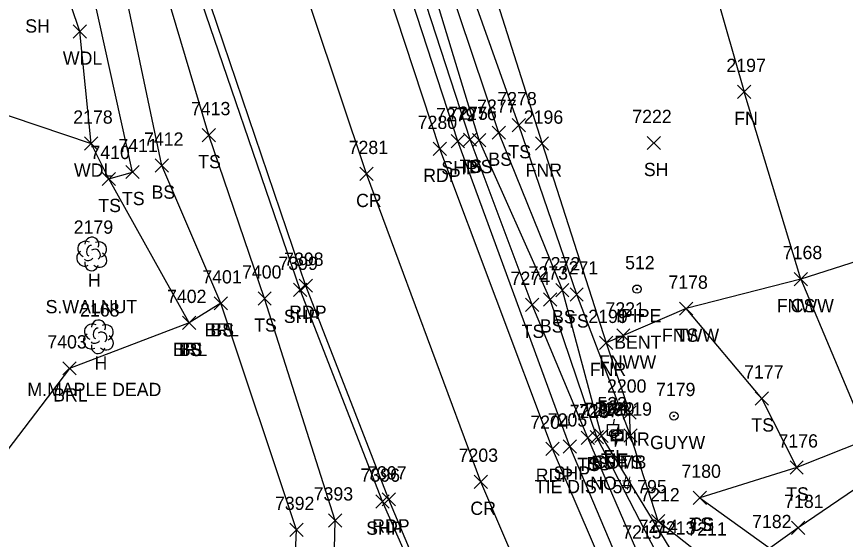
# Model space of a CAD drawing. Extents: x 1439173 to 1457902, y 641926 to 659889.
# Drawn here: x 1448619.2 to 1448744.2, y 644108.8 to 644187.7 of the extents above; entities that cross this region are included whole.
import ezdxf

# ---------------------------------------------------------------- set-up
doc = ezdxf.new("R2010")
doc.units = 0
for name, color, linetype in [('C_A', 7, 'Continuous'), ('C_C', 7, 'Continuous'), ('C_I', 7, 'Continuous'), ('CBP', 7, 'Continuous'), ('L_A', 7, 'Continuous'), ('L_C', 7, 'Continuous'), ('L_I', 7, 'Continuous'), ('L_TIC', 7, 'Continuous'), ('LABL', 7, 'Continuous'), ('LAWA', 7, 'Continuous'), ('LELB', 7, 'Continuous'), ('LFNC', 7, 'Continuous'), ('LTD', 7, 'Continuous'), ('M_A', 7, 'Continuous'), ('M_C', 7, 'Continuous'), ('M_I', 7, 'Continuous'), ('MPIP', 7, 'Continuous'), ('P_A', 7, 'Continuous'), ('P_I', 7, 'Continuous'), ('P_TIC', 7, 'Continuous'), ('PET', 7, 'Continuous'), ('PRC', 7, 'Continuous'), ('PSP', 7, 'Continuous'), ('U_A', 7, 'Continuous'), ('U_C', 7, 'Continuous'), ('U_I', 7, 'Continuous'), ('UEPT', 7, 'Continuous'), ('UP', 7, 'Continuous'), ('UPGW', 7, 'Continuous')]:
    doc.layers.add(name, color=color, linetype=linetype)

msp = doc.modelspace()

# ---------------------------------------------------------------- linework, layer by layer
at = {"layer": 'CBP'}
for radius in [0.625, 0.0833]:
    msp.add_circle((1448709.24, 644124.79), radius, dxfattribs=at)
at = {"layer": 'L_TIC'}
for points in [[(1448627.73, 644184.43), (1448629.73, 644186.43)], [(1448629.73, 644184.43), (1448627.73, 644186.43)], [(1448727.92, 644175.34), (1448729.92, 644177.34)], [(1448729.92, 644175.34), (1448727.92, 644177.34)], [(1448693.94, 644170.31), (1448695.94, 644172.31)], [(1448695.94, 644170.31), (1448693.94, 644172.31)], [(1448647.16, 644168.82), (1448649.16, 644170.82)], [(1448649.16, 644168.82), (1448647.16, 644170.82)], [(1448690.89, 644169.18), (1448692.89, 644171.18)], [(1448692.89, 644169.18), (1448690.89, 644171.18)], [(1448629.41, 644167.54), (1448631.41, 644169.54)], [(1448631.41, 644167.54), (1448629.41, 644169.54)], [(1448686.56, 644168.13), (1448688.56, 644170.13)], [(1448688.56, 644168.13), (1448686.56, 644170.13)], [(1448687.95, 644168.07), (1448689.95, 644170.07)], [(1448689.95, 644168.07), (1448687.95, 644170.07)], [(1448697.42, 644167.53), (1448699.42, 644169.53)], [(1448699.42, 644167.53), (1448697.42, 644169.53)], [(1448714.29, 644167.63), (1448716.29, 644169.63)], [(1448716.29, 644167.63), (1448714.29, 644169.63)], [(1448640.08, 644164.22), (1448642.08, 644166.22)], [(1448642.08, 644164.22), (1448640.08, 644166.22)], [(1448635.66, 644163.25), (1448637.66, 644165.25)], [(1448637.66, 644163.25), (1448635.66, 644165.25)], [(1448632.09, 644162.2), (1448634.09, 644164.2)], [(1448634.09, 644162.2), (1448632.09, 644164.2)], [(1448736.47, 644147.1), (1448738.47, 644149.1)], [(1448738.47, 644147.1), (1448736.47, 644149.1)], [(1448736.47, 644147.1), (1448738.47, 644149.1)], [(1448738.47, 644147.1), (1448736.47, 644149.1)], [(1448700.49, 644145.42), (1448702.49, 644147.42)], [(1448702.49, 644145.42), (1448700.49, 644147.42)], [(1448655.59, 644144.17), (1448657.59, 644146.17)], [(1448657.59, 644144.17), (1448655.59, 644146.17)], [(1448698.65, 644144.03), (1448700.65, 644146.03)], [(1448700.65, 644144.03), (1448698.65, 644146.03)], [(1448702.65, 644144.79), (1448704.65, 644146.79)], [(1448704.65, 644144.79), (1448702.65, 644146.79)], [(1448648.96, 644143.44), (1448650.96, 644145.44)], [(1448650.96, 644143.44), (1448648.96, 644145.44)], [(1448648.96, 644143.44), (1448650.96, 644145.44)], [(1448650.96, 644143.44), (1448648.96, 644145.44)], [(1448695.94, 644143.22), (1448697.94, 644145.22)], [(1448697.94, 644143.22), (1448695.94, 644145.22)], [(1448719.18, 644142.64), (1448721.18, 644144.64)], [(1448721.18, 644142.64), (1448719.18, 644144.64)], [(1448719.18, 644142.64), (1448721.18, 644144.64)], [(1448721.18, 644142.64), (1448719.18, 644144.64)], [(1448644.2, 644140.49), (1448646.2, 644142.49)], [(1448646.2, 644140.49), (1448644.2, 644142.49)], [(1448644.2, 644140.49), (1448646.2, 644142.49)], [(1448646.2, 644140.49), (1448644.2, 644142.49)], [(1448644.2, 644140.49), (1448646.2, 644142.49)], [(1448646.2, 644140.49), (1448644.2, 644142.49)], [(1448709.69, 644138.6), (1448711.69, 644140.6)], [(1448711.69, 644138.6), (1448709.69, 644140.6)], [(1448707.1, 644137.47), (1448709.1, 644139.47)], [(1448709.1, 644137.47), (1448707.1, 644139.47)], [(1448626.15, 644133.63), (1448628.15, 644135.63)], [(1448628.15, 644133.63), (1448626.15, 644135.63)], [(1448730.59, 644129.1), (1448732.59, 644131.1)], [(1448732.59, 644129.1), (1448730.59, 644131.1)], [(1448710.64, 644126.97), (1448712.64, 644128.97)], [(1448712.64, 644126.97), (1448710.64, 644128.97)], [(1448704.34, 644123.14), (1448706.34, 644125.14)], [(1448706.34, 644123.14), (1448704.34, 644125.14)], [(1448705.69, 644123.25), (1448707.69, 644125.25)], [(1448707.69, 644123.25), (1448705.69, 644125.25)], [(1448706.41, 644123.44), (1448708.41, 644125.44)], [(1448708.41, 644123.44), (1448706.41, 644125.44)], [(1448710.76, 644123.49), (1448712.76, 644125.49)], [(1448712.76, 644123.49), (1448710.76, 644125.49)], [(1448735.83, 644118.69), (1448737.83, 644120.69)], [(1448737.83, 644118.69), (1448735.83, 644120.69)], [(1448735.83, 644118.69), (1448737.83, 644120.69)], [(1448737.83, 644118.69), (1448735.83, 644120.69)], [(1448721.23, 644114.12), (1448723.23, 644116.12)], [(1448723.23, 644114.12), (1448721.23, 644116.12)], [(1448721.23, 644114.12), (1448723.23, 644116.12)], [(1448723.23, 644114.12), (1448721.23, 644116.12)], [(1448666.24, 644110.7), (1448668.24, 644112.7)], [(1448668.24, 644110.7), (1448666.24, 644112.7)], [(1448714.93, 644110.57), (1448716.93, 644112.57)], [(1448716.93, 644110.57), (1448714.93, 644112.57)], [(1448660.4, 644109.27), (1448662.4, 644111.27)], [(1448662.4, 644109.27), (1448660.4, 644111.27)], [(1448736.06, 644109.57), (1448738.06, 644111.57)], [(1448738.06, 644109.57), (1448736.06, 644111.57)]]:
    msp.add_lwpolyline(points, dxfattribs=at)
at = {"layer": 'LABL'}
msp.add_lwpolyline([(1448618.91, 643999.04), (1448644.94, 643973.94), (1448671.1, 643946.56), (1448682.2, 643948.42), (1448702.89, 643955.83), (1448725.89, 643971.95), (1448704.02, 644009.69), (1448685.63, 644054.93), (1448678.87, 644058.56), (1448673.61, 644064.34), (1448671.51, 644072.78), (1448669.91, 644077.81), (1448660.49, 644089.37), (1448661.4, 644110.27), (1448649.96, 644144.44), (1448645.2, 644141.49), (1448627.15, 644134.63), (1448610.9, 644113.33), (1448584.06, 644096.62)], dxfattribs=at)
at = {"layer": 'LAWA'}
msp.add_lwpolyline([(1448548.25, 644134.82), (1448578.96, 644146.48), (1448568.63, 644182.21), (1448589.69, 644175.66), (1448602.22, 644178.06), (1448630.41, 644168.54), (1448628.73, 644185.43), (1448619.72, 644212.12), (1448603.69, 644230.24), (1448579.78, 644224.26), (1448558.44, 644213.23), (1448548.55, 644204.94)], dxfattribs=at)
at = {"layer": 'LELB'}
for points in [[(1448746.21, 644032.5), (1448726.2, 644073.88), (1448716.66, 644095.8), (1448713.21, 644105.95), (1448705.34, 644124.14), (1448696.94, 644144.22), (1448687.56, 644169.13), (1448672.19, 644216.42), (1448658.6, 644265.02), (1448646.25, 644311.19), (1448642.33, 644334.97), (1448636.59, 644361.61), (1448633.56, 644370.4), (1448624.56, 644399.7), (1448620.78, 644415.02), (1448617.06, 644431.06), (1448605.88, 644477.64), (1448593.79, 644532.08), (1448583.73, 644574.91), (1448571.97, 644624.92), (1448560.21, 644676.34), (1448550.77, 644716.52), (1448539.78, 644768.47)], [(1448835.67, 643920.01), (1448813.85, 643927.74), (1448807.25, 643938.49), (1448787.5, 643971.18), (1448769.8, 644005.91), (1448753.68, 644037.51), (1448732.59, 644075.62), (1448723.35, 644091.13), (1448721.47, 644097.94), (1448722.86, 644102.83), (1448722.46, 644106.41), (1448715.93, 644111.57), (1448711.76, 644124.49), (1448703.65, 644145.79), (1448694.94, 644171.31), (1448678.24, 644218.21), (1448664.75, 644266.64), (1448650.89, 644312.75), (1448655.72, 644319.77), (1448674.91, 644329.67), (1448705.26, 644337.73), (1448737.05, 644346.61), (1448757.71, 644352.71)], [(1448865.27, 643838.34), (1448861.66, 643841.9), (1448853.11, 643868.22), (1448838.97, 643885.37), (1448831.88, 643900.6), (1448813.99, 643918.86), (1448801.93, 643933.53), (1448782.17, 643967.39), (1448763.24, 644002.71), (1448747.34, 644033.17), (1448728.73, 644074.31), (1448718.9, 644096.07), (1448715.67, 644106.81), (1448706.69, 644124.25), (1448699.65, 644145.03), (1448688.95, 644169.07), (1448674.33, 644217.19), (1448660.9, 644265.47), (1448648.11, 644311.86), (1448650.05, 644334.08), (1448650.17, 644347.1)], [(1448834.53, 643904.16), (1448812.75, 643925.14), (1448803.6, 643934.01), (1448784.06, 643968.45), (1448765.02, 644003.71), (1448748.86, 644033.97), (1448728.82, 644074.95), (1448718.9, 644096.07), (1448718.3, 644106.56), (1448707.41, 644124.44), (1448701.49, 644146.42), (1448691.89, 644170.18), (1448675.9, 644217.75), (1448662.6, 644266.07), (1448648.11, 644311.86)], [(1448714.17, 644015.51), (1448690.32, 644058.37), (1448680.4, 644064.04), (1448674.64, 644080.95), (1448666.72, 644090.45), (1448667.24, 644111.7), (1448656.59, 644145.17), (1448648.16, 644169.82), (1448640.45, 644195.85), (1448627.41, 644247.58), (1448616.09, 644287.98), (1448612.63, 644290.28), (1448607, 644291.95), (1448600.45, 644292.51), (1448583.71, 644291.89), (1448574.97, 644290.79), (1448548.7, 644285.2), (1448529.49, 644265.1), (1448525.79, 644264.84)], [(1448649.96, 644144.44), (1448641.08, 644165.22), (1448634.47, 644196.59), (1448622.36, 644246.46), (1448613.93, 644279.77), (1448611.13, 644288.09), (1448609.77, 644287.62), (1448609.66, 644285.05), (1448601.89, 644287.64), (1448585.73, 644287.83), (1448555.33, 644284.13), (1448549.99, 644262.79), (1448539.56, 644266.19), (1448544.28, 644240.56), (1448539.5, 644223.13), (1448529.99, 644215.09)], [(1448645.2, 644141.49), (1448633.09, 644163.2), (1448636.66, 644164.25), (1448629.92, 644194.78)], [(1448633.09, 644163.2), (1448630.41, 644168.54)], [(1448753.66, 644153.27), (1448759.12, 644138.67), (1448747.62, 644123.96), (1448736.83, 644119.69), (1448731.59, 644130.1), (1448720.18, 644143.64)], [(1448737.47, 644148.1), (1448747.62, 644123.96)], [(1448711.76, 644124.49), (1448711.64, 644127.97)], [(1448850.43, 644114.8), (1448814.94, 644123.47), (1448794.91, 644122.66), (1448767.82, 644120.28), (1448757.98, 644124.82), (1448737.06, 644110.57), (1448732.79, 644107.53), (1448729.92, 644101.54), (1448731.65, 644096.66), (1448735.54, 644096.18), (1448755.13, 644100.65), (1448770.06, 644107.39)], [(1448736.83, 644119.69), (1448722.23, 644115.12)], [(1448722.23, 644115.12), (1448732.79, 644107.53)]]:
    msp.add_lwpolyline(points, dxfattribs=at)
at = {"layer": 'LFNC'}
for points in [[(1448687.62, 644319.41), (1448656.01, 644309.34), (1448668.76, 644268.81), (1448687.13, 644204.17), (1448698.42, 644168.53), (1448708.1, 644138.47), (1448711.64, 644127.97)], [(1448687.62, 644319.41), (1448701.58, 644268.26), (1448717.02, 644217.72), (1448728.92, 644176.34)], [(1448840.82, 644185.36), (1448822.76, 644177.82), (1448816.01, 644175.79), (1448790.14, 644165.98), (1448768.82, 644157.84), (1448753.66, 644153.27), (1448737.47, 644148.1), (1448720.18, 644143.64), (1448710.69, 644139.6)], [(1448737.47, 644148.1), (1448728.92, 644176.34)], [(1448710.69, 644139.6), (1448708.1, 644138.47)]]:
    msp.add_lwpolyline(points, dxfattribs=at)
at = {"layer": 'LTD'}
for p, q in [((1448630.49, 644151.94), (1448630.49, 644151.94)), ((1448630.49, 644151.94), (1448630.49, 644151.94)), ((1448631.49, 644139.45), (1448631.49, 644139.45)), ((1448631.49, 644139.45), (1448631.49, 644139.45))]:
    msp.add_line(p, q, dxfattribs=at)
for centre in [(1448630.53, 644153.37), (1448631.53, 644140.88)]:
    msp.add_arc(centre, 1.05, 335.5272, 180.9563, dxfattribs=at)
for centre, major_axis, ratio, start_param, end_param in [((1448629.69, 644152.6), (1.21, -0.51), 0.895232, 1.570796, 4.712389), ((1448630.28, 644152.39), (-0.208, -0.792), 0.645439, 3.141593, 6.283185), ((1448631.53, 644152.52), (-1.14, -0.48), 0.949671, 1.570796, 4.712389), ((1448629.4, 644151.23), (0.58, -1.04), 0.959034, 3.141593, 6.283185), ((1448630.99, 644151.77), (-0.5, 0.667), 0.989748, 3.141593, 6.283185), ((1448631.49, 644151.1), (-1.09, 0.79), 0.841452, 1.570796, 4.712389), ((1448630.49, 644150.44), (0.26, 1.06), 0.942809, 1.570796, 4.712389), ((1448630.03, 644151.19), (-0.625, -0.083), 0.423636, 0, 3.141593), ((1448630.7, 644140.12), (1.21, -0.51), 0.895232, 1.570796, 4.712389), ((1448631.28, 644139.91), (-0.208, -0.792), 0.645439, 3.141593, 6.283185), ((1448632.53, 644140.03), (-1.14, -0.48), 0.949671, 1.570796, 4.712389), ((1448630.4, 644138.74), (0.58, -1.04), 0.959034, 3.141593, 6.283185), ((1448631.99, 644139.28), (-0.5, 0.667), 0.989748, 3.141593, 6.283185), ((1448632.49, 644138.62), (-1.09, 0.79), 0.841452, 1.570796, 4.712389), ((1448631.49, 644137.95), (0.26, 1.06), 0.942809, 1.570796, 4.712389), ((1448631.03, 644138.7), (-0.625, -0.083), 0.423636, 0, 3.141593)]:
    msp.add_ellipse(centre, major_axis=major_axis, ratio=ratio, start_param=start_param, end_param=end_param, dxfattribs=at)
at = {"layer": 'MPIP'}
for radius in [0.625, 0.0833]:
    msp.add_circle((1448712.75, 644146.58), radius, dxfattribs=at)
at = {"layer": 'P_TIC'}
for points in [[(1448684.71, 644167.9), (1448686.71, 644169.9)], [(1448686.71, 644167.9), (1448684.71, 644169.9)], [(1448682.02, 644166.74), (1448684.02, 644168.74)], [(1448684.02, 644166.74), (1448682.02, 644168.74)], [(1448670.94, 644162.96), (1448672.94, 644164.96)], [(1448672.94, 644162.96), (1448670.94, 644164.96)], [(1448661.79, 644146.1), (1448663.79, 644148.1)], [(1448663.79, 644146.1), (1448661.79, 644148.1)], [(1448660.94, 644145.48), (1448662.94, 644147.48)], [(1448662.94, 644145.48), (1448660.94, 644147.48)], [(1448698.99, 644121.51), (1448700.99, 644123.51)], [(1448700.99, 644121.51), (1448698.99, 644123.51)], [(1448701.62, 644121.85), (1448703.62, 644123.85)], [(1448703.62, 644121.85), (1448701.62, 644123.85)], [(1448688.18, 644116.53), (1448690.18, 644118.53)], [(1448690.18, 644116.53), (1448688.18, 644118.53)], [(1448674.31, 644113.87), (1448676.31, 644115.87)], [(1448676.31, 644113.87), (1448674.31, 644115.87)], [(1448673.36, 644113.53), (1448675.36, 644115.53)], [(1448675.36, 644113.53), (1448673.36, 644115.53)]]:
    msp.add_lwpolyline(points, dxfattribs=at)
at = {"layer": 'PET'}
for points in [[(1448741.68, 644029.9), (1448721.66, 644072.11), (1448699.99, 644122.51), (1448683.02, 644167.74), (1448667.3, 644215.48), (1448653.25, 644263.34), (1448640.9, 644309.93), (1448633.43, 644339.29), (1448628.87, 644356.13), (1448611.52, 644430.12), (1448600.18, 644476.78), (1448588.03, 644530.92), (1448577.83, 644573.52), (1448566.62, 644623.3), (1448554.37, 644674.53), (1448544.89, 644715.35), (1448532.85, 644767.19)], [(1448719.14, 644017.8), (1448697.57, 644061.64), (1448675.31, 644114.87), (1448662.79, 644147.1), (1448645.62, 644197.83), (1448630.96, 644249.03), (1448620.35, 644289.65), (1448608.04, 644337.09), (1448599.93, 644371.01), (1448591.93, 644405.93), (1448587.28, 644423.3), (1448576.41, 644471.58), (1448564.34, 644525.55), (1448554.28, 644567.62), (1448542.43, 644618.88), (1448530.58, 644668.68), (1448520.66, 644712.53), (1448508.59, 644763.84)]]:
    msp.add_lwpolyline(points, dxfattribs=at)
at = {"layer": 'PRC'}
msp.add_lwpolyline([(1448731.14, 644023.28), (1448710.46, 644067.89), (1448689.18, 644117.53), (1448671.94, 644163.96), (1448655.91, 644211.95), (1448641.69, 644259.86), (1448629.19, 644307.15), (1448618.74, 644349.81), (1448607.14, 644397.34), (1448599.96, 644427.54), (1448589.11, 644474.21), (1448576.61, 644528.86), (1448566.34, 644571.06), (1448554.71, 644620.84), (1448542.59, 644671.57), (1448533.38, 644712.92), (1448520.93, 644765.22)], dxfattribs=at)
at = {"layer": 'PSP'}
for points in [[(1448743.19, 644030.79), (1448723.72, 644072.96), (1448702.62, 644122.85), (1448685.71, 644168.9), (1448670.36, 644216.11), (1448656.3, 644264.22), (1448643.05, 644310.54), (1448635.37, 644339.99), (1448630.63, 644359.66), (1448619.44, 644405.02), (1448613.39, 644430.47), (1448602.23, 644477.29), (1448590.17, 644531.26), (1448580.27, 644574.32), (1448568.93, 644623.6), (1448556.49, 644675.72), (1448547.44, 644715.81), (1448535.46, 644767.6)], [(1448718.77, 644017.47), (1448697.57, 644061.64), (1448674.36, 644114.53), (1448661.94, 644146.48), (1448644.48, 644197.51), (1448629.33, 644248.49), (1448618.92, 644289.33), (1448599.59, 644365.52), (1448590.65, 644405.32), (1448585.9, 644422.84), (1448574.75, 644471.24), (1448562.25, 644524.96), (1448552.68, 644566.87), (1448540.59, 644618.38), (1448529.07, 644667.76), (1448518.88, 644712.4), (1448506.69, 644763.58)]]:
    msp.add_lwpolyline(points, dxfattribs=at)
at = {"layer": 'UEPT'}
for p, q in [((1448709.31, 644126.98), (1448709.14, 644126.14)), ((1448708.31, 644124.48), (1448708.31, 644126.14)), ((1448708.31, 644126.14), (1448709.98, 644126.14)), ((1448709.98, 644126.14), (1448709.98, 644124.48)), ((1448709.98, 644124.48), (1448708.31, 644124.48)), ((1448708.89, 644123.64), (1448709.14, 644124.48)), ((1448709.14, 644125.31), (1448709.14, 644125.31))]:
    msp.add_line(p, q, dxfattribs=at)
at = {"layer": 'UP'}
for p, q in [((1448710.01, 644126.18), (1448709.76, 644125.35)), ((1448708.92, 644123.68), (1448708.92, 644125.35)), ((1448708.92, 644125.35), (1448710.59, 644125.35)), ((1448709.76, 644124.51), (1448709.76, 644124.51)), ((1448710.59, 644125.35), (1448710.59, 644123.68)), ((1448710.59, 644123.68), (1448708.92, 644123.68)), ((1448709.51, 644122.85), (1448709.76, 644123.68))]:
    msp.add_line(p, q, dxfattribs=at)
msp.add_circle((1448709.76, 644124.51), 0.833, dxfattribs=at)
at = {"layer": 'UPGW'}
for radius in [0.625, 0.0833]:
    msp.add_circle((1448718.31, 644127.45), radius, dxfattribs=at)

# ---------------------------------------------------------------- texts
at = {"layer": 'C_A'}
msp.add_text('TIE', height=2, dxfattribs=at).set_placement((1448707.32, 644119.79))
at = {"layer": 'C_C'}
msp.add_text('TIE DIST 59.795', height=2, dxfattribs=at).set_placement((1448697.32, 644115.79))
at = {"layer": 'C_I'}
msp.add_text('524', height=2, dxfattribs=at).set_placement((1448706.88, 644127.79))
at = {"layer": 'L_A'}
for s, p in [('SH', (1448620.48, 644185.28)), ('WDL', (1448626.15, 644180.43)), ('FN', (1448727.4, 644171.34)), ('TS', (1448693.35, 644166.31)), ('TS', (1448646.57, 644164.82)), ('BS', (1448690.33, 644165.18)), ('TS', (1448685.97, 644164.13)), ('BS', (1448687.39, 644164.07)), ('SH', (1448713.78, 644163.63)), ('WDL', (1448627.83, 644163.54)), ('FNR', (1448695.95, 644163.53)), ('BS', (1448639.52, 644160.22)), ('TS', (1448635.07, 644159.25)), ('TS', (1448631.5, 644158.2)), ('H', (1448629.92, 644146.94)), ('FNWW', (1448733.82, 644143.1)), ('CS', (1448735.92, 644143.1)), ('BS', (1448699.93, 644141.42)), ('TS', (1448655, 644140.17)), ('BS', (1448698.09, 644140.03)), ('TS', (1448702.06, 644140.79)), ('BRL', (1448647.5, 644139.44)), ('BS', (1448648.4, 644139.44)), ('TS', (1448695.35, 644139.22)), ('FNWW', (1448716.52, 644138.64)), ('TS', (1448718.59, 644138.64)), ('BRL', (1448642.74, 644136.49)), ('TS', (1448643.61, 644136.49)), ('BS', (1448643.64, 644136.49)), ('H', (1448630.92, 644134.45)), ('FNWW', (1448707.03, 644134.6)), ('FNR', (1448705.63, 644133.47)), ('BRL', (1448624.69, 644129.63)), ('TS', (1448730, 644125.1)), ('FNR', (1448709.18, 644122.97)), ('TS', (1448703.75, 644119.14)), ('BS', (1448705.14, 644119.25)), ('BS', (1448705.85, 644119.44)), ('TS', (1448710.17, 644119.49)), ('TS', (1448735.24, 644114.69)), ('TS', (1448735.24, 644114.69)), ('TS', (1448720.64, 644110.12)), ('CS', (1448720.67, 644110.12))]:
    msp.add_text(s, height=2, dxfattribs=at).set_placement(p)
at = {"layer": 'L_C'}
for s, p in [('S.WALNUT', (1448623.55, 644142.94)), ('M.MAPLE DEAD', (1448620.8, 644130.45))]:
    msp.add_text(s, height=2, dxfattribs=at).set_placement(p)
at = {"layer": 'L_I'}
for s, p in [('2197', (1448726.23, 644179.34)), ('7278', (1448691.68, 644174.31)), ('7413', (1448645.47, 644172.82)), ('7277', (1448688.63, 644173.18)), ('2178', (1448627.72, 644171.54)), ('7275', (1448684.3, 644172.13)), ('7276', (1448685.64, 644172.07)), ('2196', (1448695.67, 644171.53)), ('7222', (1448712.03, 644171.63)), ('7412', (1448638.39, 644168.22)), ('7410', (1448630.31, 644166.2)), ('7411', (1448634.53, 644167.25)), ('2179', (1448627.79, 644154.94)), ('7168', (1448734.73, 644151.1)), ('7168', (1448734.73, 644151.1)), ('7272', (1448698.23, 644149.42)), ('7271', (1448700.95, 644148.79)), ('7401', (1448647.18, 644147.44)), ('7401', (1448647.18, 644147.44)), ('7400', (1448653.17, 644148.17)), ('7273', (1448696.39, 644148.03)), ('7274', (1448693.68, 644147.22)), ('7178', (1448717.48, 644146.64)), ('7178', (1448717.48, 644146.64)), ('7402', (1448641.86, 644144.49)), ('7402', (1448641.86, 644144.49)), ('7402', (1448641.86, 644144.49)), ('2168', (1448628.75, 644142.45)), ('7221', (1448707.99, 644142.6)), ('2199', (1448705.4, 644141.47)), ('7403', (1448623.81, 644137.63)), ('7177', (1448728.9, 644133.1)), ('2200', (1448708.22, 644130.97)), ('7218', (1448704.72, 644127.44)), ('7219', (1448709.05, 644127.49)), ('7216', (1448702.59, 644127.14)), ('7217', (1448704, 644127.25)), ('7176', (1448734.09, 644122.69)), ('7176', (1448734.09, 644122.69)), ('7180', (1448719.45, 644118.12)), ('7180', (1448719.45, 644118.12)), ('7393', (1448663.98, 644114.7)), ('7212', (1448713.24, 644114.57)), ('7181', (1448734.94, 644113.57)), ('7392', (1448658.14, 644113.27)), ('7214', (1448712.98, 644109.81)), ('7182', (1448730.1, 644110.53)), ('7182', (1448730.1, 644110.53)), ('7215', (1448710.52, 644108.95)), ('7213', (1448715.61, 644109.56)), ('7211', (1448720.34, 644109.41))]:
    msp.add_text(s, height=2, dxfattribs=at).set_placement(p)
at = {"layer": 'M_A'}
msp.add_text('IPIPE', height=2, dxfattribs=at).set_placement((1448709.58, 644141.58))
at = {"layer": 'M_C'}
msp.add_text('BENT', height=2, dxfattribs=at).set_placement((1448709.31, 644137.58))
at = {"layer": 'M_I'}
msp.add_text('512', height=2, dxfattribs=at).set_placement((1448710.95, 644149.58))
at = {"layer": 'P_A'}
for s, p in [('SHP', (1448683.24, 644163.9)), ('RDP', (1448680.5, 644162.74)), ('CR', (1448670.38, 644158.96)), ('SHP', (1448659.48, 644141.48)), ('RDP', (1448660.28, 644142.1)), ('RDP', (1448697.47, 644117.51)), ('SHP', (1448700.15, 644117.85)), ('CR', (1448687.61, 644112.53)), ('RDP', (1448672.8, 644109.87)), ('SHP', (1448671.9, 644109.53))]:
    msp.add_text(s, height=2, dxfattribs=at).set_placement(p)
at = {"layer": 'P_I'}
for s, p in [('7279', (1448682.44, 644171.9)), ('7280', (1448679.67, 644170.74)), ('7281', (1448669.25, 644166.96)), ('7398', (1448659.53, 644150.1)), ('7399', (1448658.67, 644149.48)), ('7204', (1448696.65, 644125.51)), ('7205', (1448699.28, 644125.85)), ('7203', (1448685.84, 644120.53)), ('7396', (1448671.05, 644117.53)), ('7397', (1448672.05, 644117.87))]:
    msp.add_text(s, height=2, dxfattribs=at).set_placement(p)
at = {"layer": 'U_A'}
for s, p in [('GUYW', (1448714.71, 644122.45)), ('EL', (1448707.68, 644120.31)), ('COMB', (1448706.14, 644119.51))]:
    msp.add_text(s, height=2, dxfattribs=at).set_placement(p)
at = {"layer": 'U_C'}
msp.add_text('NO #', height=2, dxfattribs=at).set_placement((1448705.68, 644116.31))
at = {"layer": 'U_I'}
for s, p in [('7179', (1448715.61, 644130.45)), ('7220', (1448706.41, 644127.51)), ('523', (1448706.78, 644128.31))]:
    msp.add_text(s, height=2, dxfattribs=at).set_placement(p)

doc.saveas('drawing.dxf')
